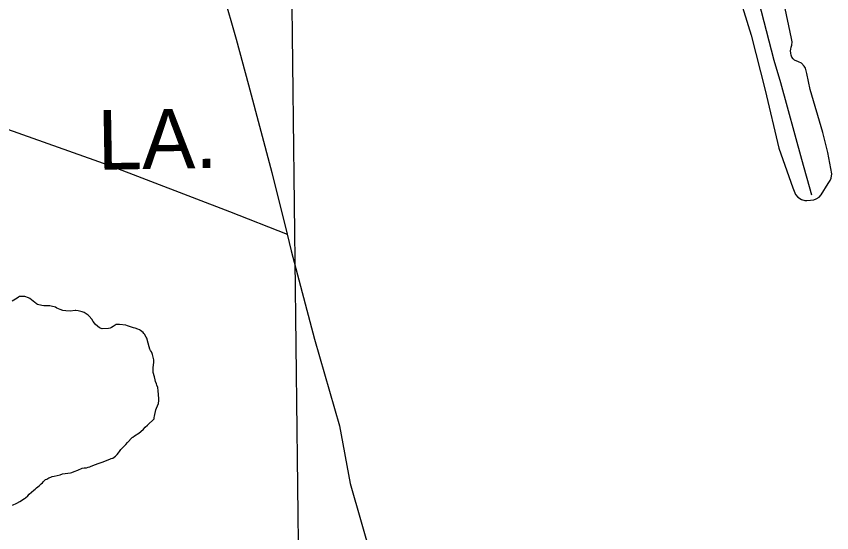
# Model space of a CAD drawing. Extents: x 3715084 to 3753216, y 488173 to 513963.
# Drawn here: x 3723668 to 3726403, y 495205 to 496938 of the extents above; entities that cross this region are included whole.
import ezdxf

# ---------------------------------------------------------------- set-up
doc = ezdxf.new("R2010")
doc.units = 0
for name, color, linetype in [('V-GRID-MAJR', 7, 'Continuous'), ('V-SITE-VEGE', 7, 'Continuous'), ('V-TOPO-GNAM-IDEN', 7, 'Continuous'), ('V-TOPO-SHOR', 7, 'Continuous')]:
    doc.layers.add(name, color=color, linetype=linetype)

msp = doc.modelspace()

# ---------------------------------------------------------------- linework, layer by layer
at = {"layer": 'V-GRID-MAJR'}
msp.add_spline([(3724633.381, 493656.784), (3724559.356, 499715.322), (3724485.308, 505775.792), (3724411.259, 511836.27400000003), (3724411.236, 511838.193)], degree=3, dxfattribs=at)
at = {"layer": 'V-SITE-VEGE'}
for p, q in [((3726070.849, 497073.22899999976), (3726133.094, 496875.0749999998)), ((3726268.137, 496863.913), (3726241.875, 496985.234)), ((3726133.094, 496875.0749999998), (3726179.909, 496689.88)), ((3726270.349, 496852.094), (3726268.137, 496863.913)), ((3726269.2060000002, 496841.05100000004), (3726270.349, 496852.094)), ((3726264.545, 496821.5209999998), (3726265.507, 496828.03)), ((3726265.507, 496828.03), (3726266.865, 496833.9489999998)), ((3726266.865, 496833.9489999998), (3726269.2060000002, 496841.05100000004)), ((3726265.36, 496814.429), (3726264.545, 496821.5209999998)), ((3726266.963, 496807.7319999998), (3726265.36, 496814.429)), ((3726269.1550000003, 496800.6439999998), (3726266.963, 496807.7319999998)), ((3726273.116, 496795.33799999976), (3726269.1550000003, 496800.6439999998)), ((3726278.256, 496790.8239999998), (3726273.116, 496795.33799999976)), ((3726291.287, 496785.155), (3726278.256, 496790.8239999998)), ((3726301.947, 496780.6599999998), (3726291.287, 496785.155)), ((3726310.262, 496770.2439999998), (3726301.947, 496780.6599999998)), ((3726314.989, 496763.89299999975), (3726310.262, 496770.2439999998)), ((3726318.9930000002, 496746.53), (3726314.989, 496763.89299999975)), ((3726331.183, 496691.88300000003), (3726318.9930000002, 496746.53)), ((3726179.909, 496689.88), (3726226.096, 496495.1399999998)), ((3726373.0270000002, 496547.988), (3726331.183, 496691.88300000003)), ((3726390.435, 496480.304), (3726373.0270000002, 496547.988)), ((3726226.096, 496495.1399999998), (3726272.3540000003, 496361.848)), ((3726402.895, 496409.30599999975), (3726390.435, 496480.304)), ((3726391.4220000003, 496376.70199999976), (3726397.806, 496387.28799999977)), ((3726397.806, 496387.28799999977), (3726400.815, 496394.5519999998)), ((3726400.815, 496394.5519999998), (3726402.895, 496409.30599999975)), ((3726272.3540000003, 496361.848), (3726281.84, 496340.3089999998)), ((3726367.698, 496338.8689999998), (3726391.4220000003, 496376.70199999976)), ((3726281.84, 496340.3089999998), (3726289.25, 496330.4049999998)), ((3726289.25, 496330.405), (3726301.597, 496322.631)), ((3726350.657, 496325.014), (3726360.35, 496330.84899999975)), ((3726360.35, 496330.84899999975), (3726367.698, 496338.8689999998)), ((3726301.597, 496322.631), (3726313.199, 496320.177)), ((3726313.199, 496320.1769999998), (3726319.896, 496320.12599999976)), ((3726319.896, 496320.12599999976), (3726332.11, 496320.62599999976)), ((3726332.11, 496320.626), (3726343.151, 496322.313)), ((3726343.151, 496322.3129999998), (3726350.657, 496325.014)), ((3723670.8740000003, 495991.8889999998), (3723654.215, 495981.782)), ((3723675.156, 495995.2309999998), (3723670.8740000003, 495991.88899999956)), ((3723678.9280000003, 495996.935), (3723675.156, 495995.231)), ((3723689.24, 495997.679), (3723678.9280000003, 495996.935)), ((3723693.6, 495997.2199999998), (3723689.24, 495997.67899999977)), ((3723696.318, 495997.2709999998), (3723693.6, 495997.2199999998)), ((3723708.909, 495992.62), (3723696.318, 495997.2709999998)), ((3723712.755, 495990.51900000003), (3723708.909, 495992.62)), ((3723718.827, 495985.7469999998), (3723712.755, 495990.51900000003)), ((3723729.309, 495977.795), (3723718.827, 495985.7469999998)), ((3723733.176, 495974.608), (3723729.309, 495977.795)), ((3723735.381, 495973.0189999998), (3723733.176, 495974.608)), ((3723738.693, 495970.364), (3723735.381, 495973.0189999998)), ((3723752.896, 495966.8339999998), (3723738.693, 495970.364)), ((3723760.514, 495966.436), (3723752.896, 495966.8339999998)), ((3723780.64, 495965.7379999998), (3723760.514, 495966.436)), ((3723784.998, 495965.277), (3723780.64, 495965.7379999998)), ((3723798.656, 495961.7359999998), (3723784.998, 495965.27699999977)), ((3723804.153, 495958.5799999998), (3723798.656, 495961.7359999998)), ((3723809.095, 495955.957), (3723804.153, 495958.5799999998)), ((3723814.582, 495953.3449999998), (3723809.095, 495955.957)), ((3723823.873, 495950.808), (3723814.582, 495953.3449999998)), ((3723834.238, 495948.8299999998), (3723823.873, 495950.808)), ((3723848.3880000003, 495948.0189999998), (3723834.238, 495948.8299999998)), ((3723864.645, 495950.507), (3723848.3880000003, 495948.01900000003)), ((3723867.91, 495950.568), (3723864.645, 495950.507)), ((3723875.536, 495949.628), (3723867.91, 495950.568)), ((3723888.664, 495945.532), (3723875.536, 495949.628)), ((3723892.488, 495944.521), (3723888.664, 495945.532)), ((3723895.769, 495943.49700000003), (3723892.488, 495944.521)), ((3723905.687, 495936.6189999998), (3723895.769, 495943.4969999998)), ((3723908.988, 495934.5099999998), (3723905.687, 495936.6189999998)), ((3723911.757, 495931.846), (3723908.988, 495934.5099999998)), ((3723920.6520000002, 495921.68699999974), (3723911.757, 495931.846)), ((3723925.698, 495913.631), (3723920.6520000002, 495921.68699999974)), ((3723929.608, 495908.2709999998), (3723925.698, 495913.631)), ((3723933.507, 495903.452), (3723929.608, 495908.2709999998)), ((3723946.758, 495892.837), (3723933.507, 495903.452)), ((3723956.068, 495889.2099999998), (3723946.758, 495892.83699999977)), ((3723986.978, 495893.069), (3723982.12, 495891.34399999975)), ((3723992.34, 495896.978), (3723986.978, 495893.069)), ((3724002.549, 495903.153), (3723992.34, 495896.978)), ((3724013.961, 495903.374), (3724002.549, 495903.153)), ((3724034.6520000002, 495901.59899999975), (3724013.961, 495903.374)), ((3724040.148, 495898.4429999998), (3724034.6520000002, 495901.59899999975)), ((3724060.381, 495892.31099999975), (3724040.148, 495898.4429999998)), ((3724066.389, 495890.795), (3724060.381, 495892.31099999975)), ((3723976.718, 495889.61), (3723956.068, 495889.21)), ((3723982.12, 495891.34399999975), (3723976.718, 495889.60999999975)), ((3724075.6890000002, 495887.713), (3724066.389, 495890.795)), ((3724081.176, 495885.09999999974), (3724075.6890000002, 495887.71299999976)), ((3724083.924, 495883.523), (3724081.176, 495885.09999999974)), ((3724092.745, 495877.17), (3724083.924, 495883.523)), ((3724095.535, 495873.4179999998), (3724092.745, 495877.17)), ((3724097.761, 495870.743), (3724095.535, 495873.418)), ((3724103.382, 495861.06699999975), (3724097.761, 495870.743)), ((3724105.076, 495857.83699999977), (3724103.382, 495861.06699999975)), ((3724110.3030000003, 495840.544), (3724105.076, 495857.83699999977)), ((3724113.262, 495828.098), (3724110.3030000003, 495840.544)), ((3724116.125, 495820.545), (3724113.262, 495828.098)), ((3724117.85, 495815.68099999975), (3724116.125, 495820.545)), ((3724120.649, 495811.39), (3724117.85, 495815.68099999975)), ((3724123.471, 495806.006), (3724120.649, 495811.39)), ((3724124.61, 495803.31099999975), (3724123.471, 495806.006)), ((3724126.961, 495794.11600000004), (3724124.61, 495803.31099999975)), ((3724128.772, 495784.91000000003), (3724126.961, 495794.11600000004)), ((3724128.927, 495776.759), (3724128.772, 495784.91000000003)), ((3724126.736, 495749.537), (3724127.1210000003, 495757.69800000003)), ((3724127.1210000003, 495757.69800000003), (3724128.927, 495776.759)), ((3724126.881, 495741.928), (3724126.736, 495749.537)), ((3724130.969, 495727.33), (3724126.881, 495741.928)), ((3724133.873, 495717.60000000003), (3724130.969, 495727.33)), ((3724135.065, 495712.18699999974), (3724133.873, 495717.60000000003)), ((3724137.9280000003, 495704.63199999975), (3724135.065, 495712.18699999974)), ((3724139.11, 495699.762), (3724137.9280000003, 495704.63199999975)), ((3724141.983, 495691.664), (3724139.11, 495699.762)), ((3724143.8140000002, 495681.369), (3724141.983, 495691.664)), ((3724145.946, 495655.3179999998), (3724143.8140000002, 495681.369)), ((3724145.592, 495645.525), (3724146.02, 495651.515)), ((3724146.02, 495651.515), (3724145.946, 495655.3179999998)), ((3724135.823, 495616.52899999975), (3724138.414, 495623.09899999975)), ((3724138.414, 495623.09899999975), (3724145.184, 495638.45299999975)), ((3724145.113, 495642.256), (3724145.592, 495645.525)), ((3724145.184, 495638.45299999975), (3724145.113, 495642.256)), ((3724130.338, 495590.874), (3724130.7770000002, 495596.318)), ((3724130.7770000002, 495596.318), (3724135.823, 495616.52899999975)), ((3724099.43, 495558.7469999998), (3724107.997, 495565.4379999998)), ((3724107.997, 495565.4379999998), (3724129.879, 495586.516)), ((3724129.879, 495586.516), (3724130.338, 495590.874)), ((3724064.12, 495529.25800000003), (3724079.157, 495538.7869999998)), ((3724079.157, 495538.7869999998), (3724085.041, 495543.795)), ((3724085.041, 495543.795), (3724094.109, 495552.6669999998)), ((3724094.109, 495552.6669999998), (3724099.43, 495558.7469999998)), ((3724040.619, 495507.6019999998), (3724056.616, 495523.675)), ((3724056.616, 495523.675), (3724058.759, 495525.34799999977)), ((3724058.759, 495525.34799999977), (3724064.12, 495529.25800000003)), ((3724014.024, 495477.19199999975), (3724018.247, 495483.79600000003)), ((3724018.247, 495483.79600000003), (3724024.643, 495490.44200000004)), ((3724024.643, 495490.44200000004), (3724027.316, 495492.6679999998)), ((3724027.316, 495492.6679999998), (3724035.311, 495500.977)), ((3724035.311, 495500.977), (3724040.619, 495507.6019999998)), ((3723986.218, 495453.281), (3723991.078, 495455.006)), ((3723991.078, 495455.00599999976), (3724000.2, 495461.162)), ((3724000.2, 495461.162), (3724006.074, 495466.7099999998)), ((3724006.074, 495466.7099999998), (3724010.85, 495472.7819999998)), ((3724010.85, 495472.7819999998), (3724014.024, 495477.19199999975)), ((3723913.9080000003, 495425.79499999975), (3723918.755, 495428.06199999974)), ((3723918.755, 495428.06199999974), (3723933.865, 495433.78799999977)), ((3723933.865, 495433.788), (3723941.955, 495437.2059999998)), ((3723941.955, 495437.2059999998), (3723955.998, 495441.82699999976)), ((3723955.998, 495441.827), (3723981.914, 495451.02400000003)), ((3723981.914, 495451.02399999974), (3723986.218, 495453.2809999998)), ((3723814.393, 495399.41299999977), (3723823.048, 495401.7539999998)), ((3723823.048, 495401.7539999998), (3723849.056, 495406.05999999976)), ((3723849.056, 495406.05999999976), (3723853.926, 495407.2419999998)), ((3723853.926, 495407.242), (3723862.024, 495410.11600000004)), ((3723862.024, 495410.11599999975), (3723873.904, 495414.1499999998)), ((3723873.904, 495414.1499999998), (3723888.441, 495421.49599999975)), ((3723888.441, 495421.49599999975), (3723895.484, 495422.7209999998)), ((3723895.484, 495422.7209999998), (3723903.6350000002, 495422.8789999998)), ((3723903.6350000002, 495422.879), (3723908.505, 495424.058)), ((3723908.505, 495424.058), (3723913.9080000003, 495425.795)), ((3723755.122, 495372.17599999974), (3723758.841, 495376.59799999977)), ((3723758.841, 495376.59799999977), (3723763.115, 495380.48499999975)), ((3723763.115, 495380.48499999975), (3723765.792, 495382.7109999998)), ((3723765.792, 495382.7109999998), (3723769.563, 495384.413)), ((3723769.563, 495384.413), (3723776.554, 495388.356)), ((3723776.554, 495388.356), (3723783.5670000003, 495391.208)), ((3723783.5670000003, 495391.20799999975), (3723788.427, 495392.933)), ((3723788.427, 495392.933), (3723794.37, 495394.678)), ((3723794.37, 495394.678), (3723814.393, 495399.41299999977)), ((3723711.276, 495334.36599999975), (3723726.247, 495347.15799999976)), ((3723726.247, 495347.15799999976), (3723730.524, 495351.045)), ((3723730.524, 495351.045), (3723735.875, 495355.4969999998)), ((3723735.875, 495355.4969999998), (3723744.444, 495362.186)), ((3723744.444, 495362.186), (3723751.393, 495368.29899999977)), ((3723751.393, 495368.29899999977), (3723755.122, 495372.17599999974)), ((3723679.686, 495309.29499999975), (3723695.257, 495319.381)), ((3723695.257, 495319.381), (3723698.4760000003, 495321.617)), ((3723698.4760000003, 495321.617), (3723705.948, 495328.826)), ((3723705.948, 495328.826), (3723711.276, 495334.36599999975)), ((3723654.367, 495297.392), (3723669.9990000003, 495304.2149999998)), ((3723669.9990000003, 495304.2149999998), (3723679.686, 495309.29499999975))]:
    msp.add_line(p, q, dxfattribs=at)
at = {"layer": 'V-TOPO-SHOR'}
for points in [[(3725761.327, 497691.495), (3725618.239, 497671.624), (3725435.5840000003, 497644.678), (3725258.219, 497624.151), (3725019.615, 497597.492), (3724800.43, 497569.85000000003), (3724572.233, 497541.588), (3724361.566, 497516.815), (3724273.282, 497509.266), (3724258.92, 497505.38300000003), (3724250.437, 497500.71), (3724243.81, 497493.364), (3724240.7830000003, 497486.54000000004), (3724240.5100000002, 497477.06), (3724250.142, 497445.211), (3724278.771, 497339.735), (3724318.697, 497186.20300000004), (3724361.22, 497014.672), (3724405.653, 496861.226), (3724446.478, 496707.71)], [(3725981.421, 497651.656), (3726019.61, 497506.278), (3726060.044, 497339.811), (3726110.594, 497156.423), (3726166.534, 496955.702), (3726208.933, 496790.228), (3726230.894, 496716.168)], [(3726230.894, 496716.168), (3726301.978, 496458.31700000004), (3726335.526, 496339.152)], [(3723254.8510000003, 496697.896), (3723637.747, 496559.51900000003), (3723978.475, 496438.33400000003), (3724382.521, 496282.602), (3724575.8850000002, 496206.476)], [(3724446.478, 496707.71), (3724524.615, 496414.041), (3724575.8850000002, 496206.476), (3724589.6780000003, 496150.63300000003), (3724667.8340000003, 495854.63), (3724751.792, 495563.341), (3724787.13, 495369.77), (3724859.09, 495120.428), (3724957.417, 494782.541), (3725028.239, 494529.686), (3725100.261, 494272.17100000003), (3725144.86, 494089.178), (3725153.781, 494018.34)]]:
    msp.add_lwpolyline(points, dxfattribs=at)

# ---------------------------------------------------------------- texts
at = {"layer": 'V-TOPO-GNAM-IDEN'}
msp.add_text('LA.', height=199.99999799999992, rotation=0.9179915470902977, dxfattribs=at).set_placement((3723941.6910609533, 496422.7281105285))

doc.saveas('drawing.dxf')
